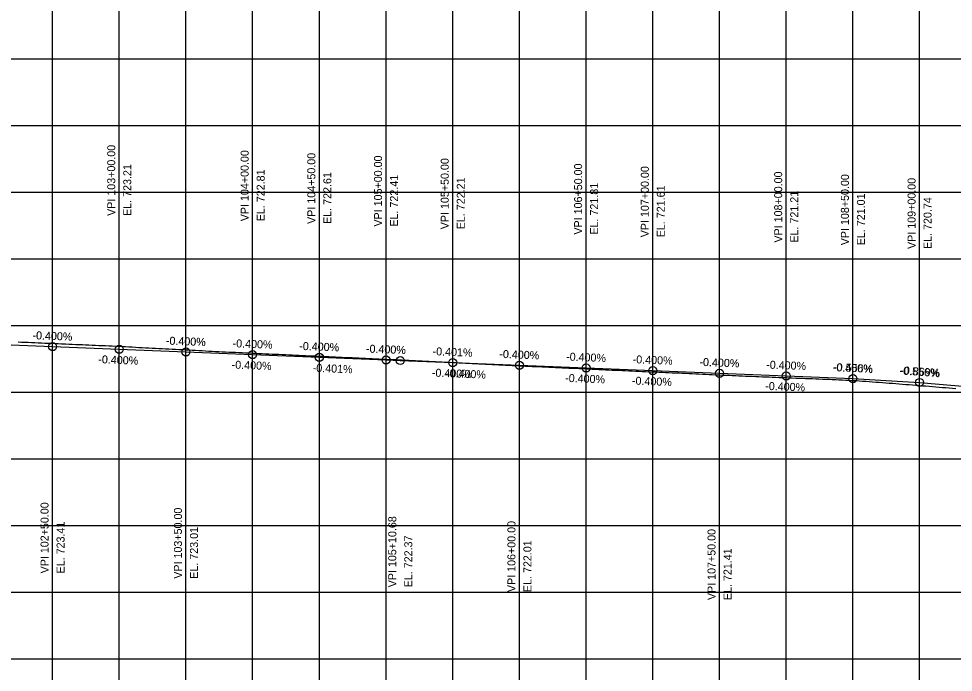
# Model space of a CAD drawing. Extents: x -7164 to 2214450, y -19642 to 253469.
# Drawn here: x 17425 to 18125, y -2510 to -2020 of the extents above; entities that cross this region are included whole.
import ezdxf

# ---------------------------------------------------------------- set-up
doc = ezdxf.new("R2010")
doc.units = 0
for name, color, linetype in [('DESIGN - PROFILE - Proposed', 7, 'Continuous'), ('DESIGN - PROFILE - Proposed Curve Text', 7, 'Continuous'), ('DESIGN - PROFILE - Proposed Text', 7, 'Continuous'), ('DESIGN - SHEET - Light Grid', 7, 'Continuous'), ('SURVEY - PROFILE - Ground Line with Text', 7, 'Continuous')]:
    doc.layers.add(name, color=color, linetype=linetype)

msp = doc.modelspace()

# ---------------------------------------------------------------- linework, layer by layer
at = {"layer": 'DESIGN - PROFILE - Proposed'}
msp.add_lwpolyline([(17400, -2263.86), (17450, -2265.86), (17500, -2267.86), (17550, -2269.86), (17600, -2271.86), (17650, -2273.86), (17700, -2275.86), (17710.68, -2276.29), (17750, -2277.86), (17800, -2279.86), (17850, -2281.86), (17900, -2283.86), (17950, -2285.86), (18000, -2287.86), (18050, -2289.86), (18100, -2292.64), (18150, -2296.98)], dxfattribs=at)
msp.add_lwpolyline([(17400, -2263.86), (17450, -2265.86), (17500, -2267.86), (17550, -2269.86), (17600, -2271.86), (17650, -2273.86), (17700, -2275.86), (17710.68, -2276.29), (17750, -2277.86), (17800, -2279.86), (17850, -2281.86), (17900, -2283.86), (17950, -2285.86), (18000, -2287.86), (18050, -2289.86), (18100, -2292.64), (18150, -2296.98)], dxfattribs=at)
at = {"layer": 'DESIGN - PROFILE - Proposed Text'}
for centre in [(17450, -2265.86), (17450, -2265.86), (17500, -2267.86), (17500, -2267.86), (17550, -2269.86), (17550, -2269.86), (17600, -2271.86), (17600, -2271.86), (17650, -2273.86), (17650, -2273.86), (17700, -2275.86), (17700, -2275.86), (17710.68, -2276.29), (17710.68, -2276.29), (17750, -2277.86), (17750, -2277.86), (17800, -2279.86), (17800, -2279.86), (17850, -2281.86), (17850, -2281.86), (17900, -2283.86), (17900, -2283.86), (17950, -2285.86), (17950, -2285.86), (18000, -2287.86), (18000, -2287.86), (18050, -2289.86), (18050, -2289.86), (18100, -2292.64), (18100, -2292.64)]:
    msp.add_circle(centre, 3, dxfattribs=at)
at = {"layer": 'DESIGN - SHEET - Light Grid'}
for p, q in [((17450, -3000), (17450, -1000)), ((17450, -3000), (17450, -1000)), ((17500, -3000), (17500, -1000)), ((17500, -3000), (17500, -1000)), ((17550, -3000), (17550, -1000)), ((17550, -3000), (17550, -1000)), ((17600, -3000), (17600, -1000)), ((17600, -3000), (17600, -1000)), ((17650, -3000), (17650, -1000)), ((17650, -3000), (17650, -1000)), ((17700, -3000), (17700, -1000)), ((17700, -3000), (17700, -1000)), ((17750, -3000), (17750, -1000)), ((17750, -3000), (17750, -1000)), ((17800, -3000), (17800, -1000)), ((17800, -3000), (17800, -1000)), ((17850, -3000), (17850, -1000)), ((17850, -3000), (17850, -1000)), ((17900, -3000), (17900, -1000)), ((17900, -3000), (17900, -1000)), ((17950, -3000), (17950, -1000)), ((17950, -3000), (17950, -1000)), ((18000, -3000), (18000, -1000)), ((18000, -3000), (18000, -1000)), ((18050, -3000), (18050, -1000)), ((18050, -3000), (18050, -1000)), ((18100, -3000), (18100, -1000)), ((18100, -3000), (18100, -1000)), ((15000, -2050), (24100, -2050)), ((15000, -2050), (24100, -2050)), ((15000, -2100), (24100, -2100)), ((15000, -2100), (24100, -2100)), ((15000, -2150), (24100, -2150)), ((15000, -2150), (24100, -2150)), ((15000, -2200), (24100, -2200)), ((15000, -2200), (24100, -2200)), ((15000, -2250), (24100, -2250)), ((15000, -2250), (24100, -2250)), ((15000, -2300), (24100, -2300)), ((15000, -2300), (24100, -2300)), ((15000, -2350), (24100, -2350)), ((15000, -2350), (24100, -2350)), ((15000, -2400), (24100, -2400)), ((15000, -2400), (24100, -2400)), ((15000, -2450), (24100, -2450)), ((15000, -2450), (24100, -2450)), ((15000, -2500), (24100, -2500)), ((15000, -2500), (24100, -2500))]:
    msp.add_line(p, q, dxfattribs=at)
at = {"layer": 'SURVEY - PROFILE - Ground Line with Text'}
for points in [[(17424.19, -2262.28), (17426.7, -2262.38), (17429.19, -2262.49), (17431.7, -2262.6), (17434.18, -2262.71), (17436.7, -2262.82), (17439.18, -2262.92), (17441.7, -2263.03), (17444.18, -2263.14), (17446.7, -2263.25), (17449.18, -2263.36), (17451.7, -2263.46), (17454.18, -2263.57), (17456.7, -2263.68), (17457.89, -2263.73), (17459.81, -2263.82), (17462.33, -2263.92), (17464.81, -2264.03), (17467.34, -2264.14), (17469.81, -2264.25), (17472.34, -2264.36), (17474.6, -2264.46), (17477.13, -2264.56), (17479.6, -2264.67), (17482.14, -2264.78), (17484.6, -2264.89), (17487.14, -2265), (17489.6, -2265.1), (17492.14, -2265.25), (17494.6, -2265.35), (17497.14, -2265.49), (17499.6, -2265.6), (17502.14, -2265.74), (17504.6, -2265.86), (17507.13, -2266), (17509.6, -2266.12), (17512.13, -2266.26), (17514.6, -2266.38), (17517.13, -2266.52), (17519.6, -2266.64), (17522.13, -2266.78), (17524.6, -2266.9), (17527.13, -2267.04), (17529.6, -2267.16), (17532.13, -2267.3), (17534.6, -2267.43), (17537.13, -2267.56)], [(17424.19, -2262.28), (17426.7, -2262.38), (17429.19, -2262.49), (17431.7, -2262.6), (17434.18, -2262.71), (17436.7, -2262.82), (17439.18, -2262.92), (17441.7, -2263.03), (17444.18, -2263.14), (17446.7, -2263.25), (17449.18, -2263.36), (17451.7, -2263.46), (17454.18, -2263.57), (17456.7, -2263.68), (17457.89, -2263.73), (17459.81, -2263.82), (17462.33, -2263.92), (17464.81, -2264.03), (17467.34, -2264.14), (17469.81, -2264.25), (17472.34, -2264.36), (17474.6, -2264.46), (17477.13, -2264.56), (17479.6, -2264.67), (17482.14, -2264.78), (17484.6, -2264.89), (17487.14, -2265), (17489.6, -2265.1), (17492.14, -2265.25), (17494.6, -2265.35), (17497.14, -2265.49), (17499.6, -2265.6), (17502.14, -2265.74), (17504.6, -2265.86), (17507.13, -2266), (17509.6, -2266.12), (17512.13, -2266.26), (17514.6, -2266.38), (17517.13, -2266.52), (17519.6, -2266.64), (17522.13, -2266.78), (17524.6, -2266.9), (17527.13, -2267.04), (17529.6, -2267.16), (17532.13, -2267.3), (17534.6, -2267.43), (17537.13, -2267.56)], [(17537.13, -2267.56), (17539.6, -2267.69), (17542.12, -2267.83), (17544.6, -2267.95), (17547.12, -2268.09), (17549.6, -2268.21), (17552.12, -2268.35), (17554.6, -2268.47), (17557.12, -2268.61), (17559.6, -2268.73), (17562.12, -2268.87), (17564.6, -2268.99), (17567.12, -2269.13), (17569.6, -2269.25), (17572.12, -2269.39), (17574.6, -2269.51), (17577.12, -2269.65), (17579.6, -2269.77), (17582.12, -2269.88), (17584.6, -2270), (17587.12, -2270.11), (17589.6, -2270.23), (17592.12, -2270.34), (17594.6, -2270.46), (17597.12, -2270.58), (17599.6, -2270.7), (17602.12, -2270.81), (17604.6, -2270.93), (17607.12, -2271.04), (17609.6, -2271.16), (17612.12, -2271.27), (17614.6, -2271.39), (17617.12, -2271.5), (17619.6, -2271.62), (17622.12, -2271.73), (17624.6, -2271.84), (17627.12, -2271.95), (17629.6, -2272.07), (17632.13, -2272.18), (17634.6, -2272.3), (17637.13, -2272.41), (17639.6, -2272.52), (17642.13, -2272.64), (17644.6, -2272.75), (17647.13, -2272.86), (17649.6, -2272.98), (17652.13, -2273.1), (17654.6, -2273.21), (17657.13, -2273.33), (17659.6, -2273.43), (17662.13, -2273.56), (17664.6, -2273.66), (17667.13, -2273.79), (17669.6, -2273.89), (17672.12, -2274.01), (17672.41, -2274.03), (17674.6, -2274.12), (17677.12, -2274.24), (17679.6, -2274.34), (17682.12, -2274.47), (17684.6, -2274.57), (17687.12, -2274.69), (17689.6, -2274.8), (17692.12, -2274.92), (17694.6, -2275.02), (17697.12, -2275.15), (17699.6, -2275.25), (17702.12, -2275.38), (17704.6, -2275.5), (17707.11, -2275.62), (17709.6, -2275.75), (17712.11, -2275.87), (17714.6, -2275.99), (17717.11, -2276.12), (17719.6, -2276.24), (17722.11, -2276.37), (17724.6, -2276.49), (17727.12, -2276.61), (17729.6, -2276.74), (17732.12, -2276.86), (17734.6, -2276.99), (17737.12, -2277.11), (17739.6, -2277.23), (17742.12, -2277.36), (17744.6, -2277.48), (17747.12, -2277.61), (17749.6, -2277.73), (17752.12, -2277.85), (17754.6, -2277.98), (17757.12, -2278.1), (17759.6, -2278.22), (17762.12, -2278.35), (17764.6, -2278.47), (17767.12, -2278.6), (17769.59, -2278.72), (17772.12, -2278.84), (17774.59, -2278.97), (17777.12, -2279.09), (17779.59, -2279.21), (17782.12, -2279.34), (17784.59, -2279.46)], [(17537.13, -2267.56), (17539.6, -2267.69), (17542.12, -2267.83), (17544.6, -2267.95), (17547.12, -2268.09), (17549.6, -2268.21), (17552.12, -2268.35), (17554.6, -2268.47), (17557.12, -2268.61), (17559.6, -2268.73), (17562.12, -2268.87), (17564.6, -2268.99), (17567.12, -2269.13), (17569.6, -2269.25), (17572.12, -2269.39), (17574.6, -2269.51), (17577.12, -2269.65), (17579.6, -2269.77), (17582.12, -2269.88), (17584.6, -2270), (17587.12, -2270.11), (17589.6, -2270.23), (17592.12, -2270.34), (17594.6, -2270.46), (17597.12, -2270.58), (17599.6, -2270.7), (17602.12, -2270.81), (17604.6, -2270.93), (17607.12, -2271.04), (17609.6, -2271.16), (17612.12, -2271.27), (17614.6, -2271.39), (17617.12, -2271.5), (17619.6, -2271.62), (17622.12, -2271.73), (17624.6, -2271.84), (17627.12, -2271.95), (17629.6, -2272.07), (17632.13, -2272.18), (17634.6, -2272.3), (17637.13, -2272.41), (17639.6, -2272.52), (17642.13, -2272.64), (17644.6, -2272.75), (17647.13, -2272.86), (17649.6, -2272.98), (17652.13, -2273.1), (17654.6, -2273.21), (17657.13, -2273.33), (17659.6, -2273.43), (17662.13, -2273.56), (17664.6, -2273.66), (17667.13, -2273.79), (17669.6, -2273.89), (17672.12, -2274.01), (17672.41, -2274.03), (17674.6, -2274.12), (17677.12, -2274.24), (17679.6, -2274.34), (17682.12, -2274.47), (17684.6, -2274.57), (17687.12, -2274.69), (17689.6, -2274.8), (17692.12, -2274.92), (17694.6, -2275.02), (17697.12, -2275.15), (17699.6, -2275.25), (17702.12, -2275.38), (17704.6, -2275.5), (17707.11, -2275.62), (17709.6, -2275.75), (17712.11, -2275.87), (17714.6, -2275.99), (17717.11, -2276.12), (17719.6, -2276.24), (17722.11, -2276.37), (17724.6, -2276.49), (17727.12, -2276.61), (17729.6, -2276.74), (17732.12, -2276.86), (17734.6, -2276.99), (17737.12, -2277.11), (17739.6, -2277.23), (17742.12, -2277.36), (17744.6, -2277.48), (17747.12, -2277.61), (17749.6, -2277.73), (17752.12, -2277.85), (17754.6, -2277.98), (17757.12, -2278.1), (17759.6, -2278.22), (17762.12, -2278.35), (17764.6, -2278.47), (17767.12, -2278.6), (17769.59, -2278.72), (17772.12, -2278.84), (17774.59, -2278.97), (17777.12, -2279.09), (17779.59, -2279.21), (17782.12, -2279.34), (17784.59, -2279.46)], [(17784.59, -2279.46), (17787.12, -2279.59), (17789.59, -2279.71), (17792.12, -2279.82), (17794.59, -2279.94), (17797.12, -2280.05), (17799.59, -2280.17), (17802.12, -2280.28), (17804.59, -2280.4), (17807.12, -2280.51), (17809.59, -2280.63), (17812.12, -2280.74), (17814.59, -2280.86), (17817.12, -2280.97), (17819.59, -2281.09), (17822.12, -2281.2), (17824.59, -2281.32), (17827.12, -2281.42), (17829.59, -2281.55), (17832.13, -2281.65), (17834.59, -2281.78), (17837.13, -2281.88), (17839.59, -2282.01), (17842.13, -2282.11), (17844.59, -2282.24), (17847.13, -2282.34), (17849.59, -2282.47), (17852.13, -2282.57), (17854.59, -2282.7), (17857.13, -2282.8), (17859.59, -2282.92), (17862.13, -2283.03), (17864.59, -2283.15), (17867.13, -2283.26), (17869.59, -2283.38), (17872.13, -2283.49), (17874.59, -2283.61), (17877.13, -2283.72), (17879.59, -2283.84), (17882.14, -2283.95), (17884.59, -2284.07), (17887.14, -2284.18), (17889.59, -2284.3), (17892.14, -2284.41), (17894.59, -2284.52), (17897.14, -2284.63), (17899.59, -2284.74), (17902.13, -2284.84), (17904.59, -2284.95), (17907.13, -2285.06), (17909.59, -2285.17), (17912.13, -2285.28), (17914.59, -2285.39), (17917.13, -2285.49), (17919.59, -2285.6), (17922.13, -2285.71), (17924.59, -2285.82), (17927.13, -2285.93), (17929.59, -2286.04), (17932.13, -2286.18), (17934.59, -2286.29), (17937.13, -2286.43), (17939.59, -2286.54), (17942.13, -2286.68), (17944.59, -2286.76), (17947.12, -2286.91), (17949.59, -2286.99), (17952.12, -2287.13), (17954.59, -2287.22), (17957.12, -2287.36), (17959.59, -2287.45), (17962.12, -2287.59), (17964.59, -2287.68), (17967.12, -2287.82), (17969.59, -2287.91), (17972.12, -2288.01), (17974.59, -2288.1), (17977.12, -2288.21), (17979.59, -2288.3), (17982.12, -2288.41), (17984.58, -2288.49), (17987.12, -2288.6), (17989.58, -2288.69), (17992.12, -2288.8), (17994.58, -2288.88), (17997.13, -2288.99), (17999.58, -2289.08), (18002.13, -2289.19), (18004.58, -2289.28), (18007.13, -2289.38), (18009.58, -2289.47), (18012.13, -2289.58), (18014.58, -2289.67), (18017.13, -2289.77), (18019.58, -2289.86), (18022.13, -2289.97), (18024.58, -2290.06), (18027.13, -2290.17), (18029.58, -2290.25), (18032.14, -2290.36), (18034.58, -2290.45)], [(17784.59, -2279.46), (17787.12, -2279.59), (17789.59, -2279.71), (17792.12, -2279.82), (17794.59, -2279.94), (17797.12, -2280.05), (17799.59, -2280.17), (17802.12, -2280.28), (17804.59, -2280.4), (17807.12, -2280.51), (17809.59, -2280.63), (17812.12, -2280.74), (17814.59, -2280.86), (17817.12, -2280.97), (17819.59, -2281.09), (17822.12, -2281.2), (17824.59, -2281.32), (17827.12, -2281.42), (17829.59, -2281.55), (17832.13, -2281.65), (17834.59, -2281.78), (17837.13, -2281.88), (17839.59, -2282.01), (17842.13, -2282.11), (17844.59, -2282.24), (17847.13, -2282.34), (17849.59, -2282.47), (17852.13, -2282.57), (17854.59, -2282.7), (17857.13, -2282.8), (17859.59, -2282.92), (17862.13, -2283.03), (17864.59, -2283.15), (17867.13, -2283.26), (17869.59, -2283.38), (17872.13, -2283.49), (17874.59, -2283.61), (17877.13, -2283.72), (17879.59, -2283.84), (17882.14, -2283.95), (17884.59, -2284.07), (17887.14, -2284.18), (17889.59, -2284.3), (17892.14, -2284.41), (17894.59, -2284.52), (17897.14, -2284.63), (17899.59, -2284.74), (17902.13, -2284.84), (17904.59, -2284.95), (17907.13, -2285.06), (17909.59, -2285.17), (17912.13, -2285.28), (17914.59, -2285.39), (17917.13, -2285.49), (17919.59, -2285.6), (17922.13, -2285.71), (17924.59, -2285.82), (17927.13, -2285.93), (17929.59, -2286.04), (17932.13, -2286.18), (17934.59, -2286.29), (17937.13, -2286.43), (17939.59, -2286.54), (17942.13, -2286.68), (17944.59, -2286.76), (17947.12, -2286.91), (17949.59, -2286.99), (17952.12, -2287.13), (17954.59, -2287.22), (17957.12, -2287.36), (17959.59, -2287.45), (17962.12, -2287.59), (17964.59, -2287.68), (17967.12, -2287.82), (17969.59, -2287.91), (17972.12, -2288.01), (17974.59, -2288.1), (17977.12, -2288.21), (17979.59, -2288.3), (17982.12, -2288.41), (17984.58, -2288.49), (17987.12, -2288.6), (17989.58, -2288.69), (17992.12, -2288.8), (17994.58, -2288.88), (17997.13, -2288.99), (17999.58, -2289.08), (18002.13, -2289.19), (18004.58, -2289.28), (18007.13, -2289.38), (18009.58, -2289.47), (18012.13, -2289.58), (18014.58, -2289.67), (18017.13, -2289.77), (18019.58, -2289.86), (18022.13, -2289.97), (18024.58, -2290.06), (18027.13, -2290.17), (18029.58, -2290.25), (18032.14, -2290.36), (18034.58, -2290.45)], [(18034.58, -2290.45), (18037.14, -2290.56), (18039.58, -2290.64), (18042.14, -2290.75), (18044.58, -2290.94), (18047.14, -2291.04), (18049.58, -2291.23), (18052.14, -2291.34), (18054.58, -2291.52), (18057.15, -2291.63), (18059.58, -2291.81), (18062.15, -2292.01), (18064.58, -2292.19), (18067.15, -2292.4), (18069.57, -2292.58), (18072.15, -2292.79), (18074.57, -2292.97), (18077.15, -2293.18), (18079.57, -2293.36), (18082.15, -2293.56), (18084.57, -2293.75), (18087.15, -2293.95), (18089.57, -2294.13), (18092.15, -2294.34), (18094.57, -2294.52), (18097.16, -2294.73), (18099.57, -2294.91), (18102.16, -2295.12), (18104.57, -2295.33), (18107.15, -2295.54), (18109.57, -2295.75), (18112.15, -2295.95), (18114.57, -2296.17), (18117.15, -2296.37), (18119.57, -2296.59), (18122.15, -2296.79), (18124.57, -2297), (18127.15, -2297.21)], [(18034.58, -2290.45), (18037.14, -2290.56), (18039.58, -2290.64), (18042.14, -2290.75), (18044.58, -2290.94), (18047.14, -2291.04), (18049.58, -2291.23), (18052.14, -2291.34), (18054.58, -2291.52), (18057.15, -2291.63), (18059.58, -2291.81), (18062.15, -2292.01), (18064.58, -2292.19), (18067.15, -2292.4), (18069.57, -2292.58), (18072.15, -2292.79), (18074.57, -2292.97), (18077.15, -2293.18), (18079.57, -2293.36), (18082.15, -2293.56), (18084.57, -2293.75), (18087.15, -2293.95), (18089.57, -2294.13), (18092.15, -2294.34), (18094.57, -2294.52), (18097.16, -2294.73), (18099.57, -2294.91), (18102.16, -2295.12), (18104.57, -2295.33), (18107.15, -2295.54), (18109.57, -2295.75), (18112.15, -2295.95), (18114.57, -2296.17), (18117.15, -2296.37), (18119.57, -2296.59), (18122.15, -2296.79), (18124.57, -2297), (18127.15, -2297.21)]]:
    msp.add_lwpolyline(points, dxfattribs=at)

# ---------------------------------------------------------------- texts
at = {"layer": 'DESIGN - PROFILE - Proposed Curve Text'}
for s, p in [('VPI 103+00.00', (17497, -2167.86)), ('VPI 103+00.00', (17497, -2167.86)), ('VPI 104+00.00', (17597, -2171.86)), ('VPI 104+00.00', (17597, -2171.86)), ('VPI 104+50.00', (17647, -2173.86)), ('VPI 104+50.00', (17647, -2173.86)), ('VPI 105+00.00', (17697, -2175.86)), ('VPI 105+00.00', (17697, -2175.86)), ('EL. 723.21', (17509, -2167.86)), ('EL. 723.21', (17509, -2167.86)), ('VPI 105+50.00', (17747, -2177.86)), ('VPI 105+50.00', (17747, -2177.86)), ('VPI 106+50.00', (17847, -2181.86)), ('VPI 106+50.00', (17847, -2181.86)), ('EL. 722.81', (17609, -2171.86)), ('EL. 722.81', (17609, -2171.86)), ('EL. 722.61', (17659, -2173.86)), ('EL. 722.61', (17659, -2173.86)), ('VPI 107+00.00', (17897, -2183.86)), ('VPI 107+00.00', (17897, -2183.86)), ('VPI 108+00.00', (17997, -2187.86)), ('VPI 108+00.00', (17997, -2187.86)), ('VPI 108+50.00', (18047, -2189.86)), ('VPI 108+50.00', (18047, -2189.86)), ('EL. 722.41', (17709, -2175.86)), ('EL. 722.41', (17709, -2175.86)), ('EL. 722.21', (17759, -2177.86)), ('EL. 722.21', (17759, -2177.86)), ('EL. 721.81', (17859, -2181.86)), ('EL. 721.81', (17859, -2181.86)), ('VPI 109+00.00', (18097, -2192.64)), ('VPI 109+00.00', (18097, -2192.64)), ('EL. 721.61', (17909, -2183.86)), ('EL. 721.61', (17909, -2183.86)), ('EL. 721.21', (18009, -2187.86)), ('EL. 721.21', (18009, -2187.86)), ('EL. 721.01', (18059, -2189.86)), ('EL. 721.01', (18059, -2189.86)), ('EL. 720.74', (18109, -2192.64)), ('EL. 720.74', (18109, -2192.64)), ('VPI 102+50.00', (17447, -2435.86)), ('VPI 102+50.00', (17447, -2435.86)), ('VPI 103+50.00', (17547, -2439.86)), ('VPI 103+50.00', (17547, -2439.86)), ('VPI 105+10.68', (17707.68, -2446.29)), ('VPI 105+10.68', (17707.68, -2446.29)), ('EL. 723.41', (17459, -2435.86)), ('EL. 723.41', (17459, -2435.86)), ('EL. 723.01', (17559, -2439.86)), ('EL. 723.01', (17559, -2439.86)), ('VPI 106+00.00', (17797, -2449.86)), ('VPI 106+00.00', (17797, -2449.86)), ('VPI 107+50.00', (17947, -2455.86)), ('VPI 107+50.00', (17947, -2455.86)), ('EL. 722.37', (17719.68, -2446.29)), ('EL. 722.37', (17719.68, -2446.29)), ('EL. 722.01', (17809, -2449.86)), ('EL. 722.01', (17809, -2449.86)), ('EL. 721.41', (17959, -2455.86)), ('EL. 721.41', (17959, -2455.86))]:
    msp.add_text(s, height=6, rotation=90, dxfattribs=at).set_placement(p)
at = {"layer": 'DESIGN - PROFILE - Proposed Text'}
for s, rotation, p in [('-0.400%', 357.70939, (17434.83, -2260.25)), ('-0.400%', 357.70939, (17434.83, -2260.25)), ('-0.400%', 357.70939, (17434.91, -2260.25)), ('-0.400%', 357.70939, (17434.91, -2260.25)), ('-0.400%', 357.70939, (17534.83, -2264.25)), ('-0.400%', 357.70939, (17534.83, -2264.25)), ('-0.400%', 357.70939, (17534.91, -2264.25)), ('-0.400%', 357.70939, (17534.91, -2264.25)), ('-0.400%', 357.70939, (17584.91, -2266.25)), ('-0.400%', 357.70939, (17584.91, -2266.25)), ('-0.400%', 357.70939, (17634.83, -2268.25)), ('-0.400%', 357.70939, (17634.83, -2268.25)), ('-0.400%', 357.70939, (17634.91, -2268.25)), ('-0.400%', 357.70939, (17634.91, -2268.25)), ('-0.400%', 357.70939, (17684.83, -2270.25)), ('-0.400%', 357.70939, (17684.83, -2270.25)), ('-0.400%', 357.71055, (17684.91, -2270.25)), ('-0.400%', 357.71055, (17684.91, -2270.25)), ('-0.401%', 357.70511, (17734.83, -2272.25)), ('-0.401%', 357.70511, (17734.83, -2272.25)), ('-0.400%', 357.70939, (17784.83, -2274.25)), ('-0.400%', 357.70939, (17784.83, -2274.25)), ('-0.400%', 357.70939, (17784.91, -2274.25)), ('-0.400%', 357.70939, (17784.91, -2274.25)), ('-0.400%', 357.70939, (17484.19, -2278.24)), ('-0.400%', 357.70939, (17484.19, -2278.24)), ('-0.400%', 357.70939, (17484.27, -2278.24)), ('-0.400%', 357.70939, (17484.27, -2278.24)), ('-0.400%', 357.70939, (17584.19, -2282.24)), ('-0.400%', 357.70939, (17584.19, -2282.24)), ('-0.400%', 357.70939, (17834.91, -2276.25)), ('-0.400%', 357.70939, (17834.91, -2276.25)), ('-0.400%', 357.70939, (17884.83, -2278.25)), ('-0.400%', 357.70939, (17884.83, -2278.25)), ('-0.400%', 357.70939, (17934.83, -2280.25)), ('-0.400%', 357.70939, (17934.83, -2280.25)), ('-0.400%', 357.70939, (17934.91, -2280.25)), ('-0.400%', 357.70939, (17934.91, -2280.25)), ('-0.400%', 357.70939, (17984.91, -2282.25)), ('-0.400%', 357.70939, (17984.91, -2282.25)), ('-0.401%', 357.70511, (17644.95, -2284.66)), ('-0.401%', 357.70511, (17644.95, -2284.66)), ('-0.400%', 357.70939, (17734.27, -2288.24)), ('-0.400%', 357.70939, (17734.27, -2288.24)), ('-0.400%', 357.71055, (17744.87, -2288.66)), ('-0.400%', 357.71055, (17744.87, -2288.66)), ('-0.400%', 357.70939, (18034.83, -2284.25)), ('-0.400%', 357.70939, (18034.83, -2284.25)), ('-0.556%', 356.81535, (18035.04, -2284.02)), ('-0.556%', 356.81535, (18035.04, -2284.02)), ('-0.556%', 356.81535, (18084.88, -2286.79)), ('-0.556%', 356.81535, (18084.88, -2286.79)), ('-0.869%', 355.03575, (18085.34, -2286.35)), ('-0.869%', 355.03575, (18085.34, -2286.35)), ('-0.400%', 357.70939, (17834.19, -2292.24)), ('-0.400%', 357.70939, (17834.19, -2292.24)), ('-0.400%', 357.70939, (17884.27, -2294.24)), ('-0.400%', 357.70939, (17884.27, -2294.24)), ('-0.400%', 357.70939, (17984.19, -2298.24)), ('-0.400%', 357.70939, (17984.19, -2298.24))]:
    msp.add_text(s, height=6, rotation=rotation, dxfattribs=at).set_placement(p)

doc.saveas('drawing.dxf')
